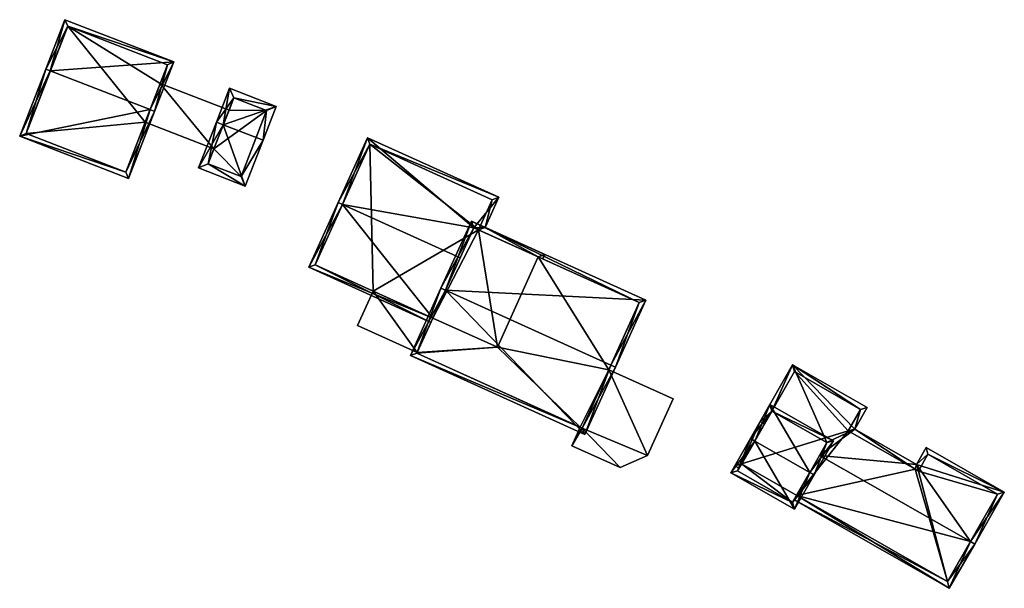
# Model space of a CAD drawing. Header units: inches. Extents: x 2685601 to 2690022, y 1235992 to 1239010.
# Tile 293 of 390: x 2689010 to 2689110, y 1237775 to 1237833. Entities that reach past the tile are written whole.
import ezdxf

# ---------------------------------------------------------------- set-up
doc = ezdxf.new("R2010")
doc.units = ezdxf.units.IN
doc.header["$MEASUREMENT"] = 0
doc.layers.add('Gebaeude Einzelhaus', color=10, linetype='Continuous')

msp = doc.modelspace()

# ---------------------------------------------------------------- meshes
at = {"layer": 'Gebaeude Einzelhaus'}
mesh = msp.add_polyface(dxfattribs=at)
corners = [(2689023.656, 1237823.896, 476.699), (2689024.123, 1237823.716, 476.699), (2689026.065, 1237828.733, 473.161), (2689013.551, 1237827.812, 476.699), (2689015.028, 1237833.008, 473.161), (2689013.085, 1237827.993, 476.699), (2689010.448, 1237821.185, 473.161), (2689021.485, 1237816.91, 473.161), (2689025.419, 1237828.446, 473.49), (2689015.314, 1237832.361, 473.49), (2689011.094, 1237821.471, 473.403), (2689021.2, 1237817.556, 473.403), (2689024.683, 1237826.547, 470.633), (2689025.419, 1237828.446, 464.404), (2689023.16, 1237822.616, 470.633), (2689021.2, 1237817.556, 464.404), (2689023.16, 1237822.616, 464.404), (2689024.683, 1237826.547, 464.404), (2689015.314, 1237832.361, 464.404), (2689011.094, 1237821.471, 464.404)]
mesh.append_faces([[corners[k] for k in face] for face in [(6, 11, 7), (7, 11, 1), (1, 11, 0), (5, 10, 6), (6, 10, 11), (5, 3, 10), (4, 9, 5), (5, 9, 3), (8, 1, 0), (4, 2, 9), (9, 2, 8), (8, 2, 1), (0, 7, 1), (5, 6, 3), (3, 6, 0), (0, 6, 7), (3, 4, 5), (0, 2, 3), (3, 2, 4), (0, 1, 2)]], dxfattribs={"color": 13})
mesh.append_faces([[corners[k] for k in face] for face in [(16, 18, 17), (17, 18, 13), (16, 19, 18), (16, 15, 19), (11, 10, 15), (15, 10, 19), (10, 18, 19), (3, 9, 10), (10, 9, 18), (9, 8, 18), (18, 8, 13), (13, 12, 17), (14, 15, 16), (14, 11, 15), (12, 0, 14), (14, 0, 11), (13, 8, 12), (12, 8, 0)]], dxfattribs={"color": 41})
mesh = msp.add_polyface(dxfattribs=at)
corners = [(2689024.683, 1237826.547, 470.633), (2689030.134, 1237819.914, 470.633), (2689031.657, 1237823.846, 470.633), (2689023.16, 1237822.616, 470.633), (2689024.683, 1237826.547, 464.404), (2689031.657, 1237823.846, 464.404), (2689030.134, 1237819.914, 464.404), (2689023.16, 1237822.616, 464.404)]
mesh.append_faces([[corners[k] for k in face] for face in [(3, 1, 0), (0, 1, 2)]], dxfattribs={"color": 13})
mesh.append_faces([[corners[k] for k in face] for face in [(4, 6, 7), (4, 5, 6), (7, 6, 3), (3, 6, 1), (5, 4, 2), (2, 4, 0)]], dxfattribs={"color": 41})
mesh = msp.add_polyface(dxfattribs=at)
corners = [(2689031.077, 1237822.35, 472.023), (2689036.43, 1237824.223, 469.874), (2689031.708, 1237826.053, 469.874), (2689035.101, 1237820.791, 472.023), (2689030.379, 1237822.62, 472.023), (2689028.58, 1237817.978, 469.874), (2689033.303, 1237816.149, 469.874), (2689029.55, 1237818.406, 470.197), (2689032.874, 1237817.119, 470.198), (2689034.403, 1237821.063, 472.022), (2689035.46, 1237823.794, 470.312), (2689032.136, 1237825.083, 470.312), (2689035.46, 1237823.794, 464.404), (2689032.874, 1237817.119, 464.404), (2689032.136, 1237825.083, 464.404), (2689030.134, 1237819.914, 470.633), (2689030.134, 1237819.914, 464.404), (2689029.55, 1237818.406, 464.404), (2689031.657, 1237823.846, 470.633), (2689031.657, 1237823.846, 464.404)]
mesh.append_faces([[corners[k] for k in face] for face in [(1, 11, 2), (2, 11, 4), (4, 11, 0), (3, 10, 1), (1, 10, 11), (3, 9, 10), (6, 8, 3), (3, 8, 9), (4, 7, 5), (5, 7, 6), (6, 7, 8), (4, 0, 7), (0, 6, 3), (4, 5, 0), (0, 5, 6), (0, 2, 4), (3, 1, 0), (0, 1, 2)]], dxfattribs={"color": 13})
mesh.append_faces([[corners[k] for k in face] for face in [(12, 19, 14), (12, 16, 19), (12, 13, 16), (16, 13, 17), (8, 7, 13), (13, 7, 17), (18, 11, 19), (19, 11, 14), (15, 0, 18), (18, 0, 11), (17, 7, 16), (16, 7, 15), (15, 7, 0), (11, 10, 14), (14, 10, 12), (10, 8, 12), (12, 8, 13), (10, 9, 8)]], dxfattribs={"color": 41})
mesh = msp.add_polyface(dxfattribs=at)
corners = [(2689052.305, 1237802.764, 472.279), (2689039.739, 1237807.909, 472.007), (2689052.099, 1237802.309, 472.007), (2689043.166, 1237814.263, 475.926), (2689042.711, 1237814.469, 475.926), (2689055.071, 1237808.869, 475.926), (2689056.456, 1237811.926, 474.102), (2689058.991, 1237815.014, 472.007), (2689045.689, 1237821.041, 472.008), (2689057.611, 1237811.951, 473.831), (2689056.95, 1237811.702, 474.102), (2689062.996, 1237808.963, 474.102), (2689063.658, 1237809.211, 473.831), (2689063.452, 1237808.756, 474.102), (2689058.33, 1237814.764, 472.279), (2689045.938, 1237820.38, 472.278), (2689040.4, 1237808.158, 472.279), (2689062.996, 1237808.963, 463.043), (2689056.95, 1237811.701, 463.043), (2689058.33, 1237814.764, 463.043), (2689045.938, 1237820.38, 463.043), (2689040.4, 1237808.158, 463.043), (2689046.261, 1237805.502, 470.869), (2689052.305, 1237802.764, 470.869), (2689046.261, 1237805.502, 463.043), (2689058.846, 1237799.8, 463.043), (2689052.305, 1237802.764, 463.043)]
mesh.append_faces([[corners[k] for k in face] for face in [(4, 16, 1), (1, 16, 2), (2, 16, 0), (4, 3, 16), (11, 12, 13), (11, 9, 12), (7, 15, 8), (8, 15, 4), (4, 15, 3), (9, 14, 7), (7, 14, 15), (11, 10, 9), (9, 10, 14), (9, 11, 12), (12, 11, 13), (9, 10, 11), (9, 6, 10), (6, 3, 5), (6, 8, 3), (3, 8, 4), (9, 7, 6), (6, 7, 8), (3, 0, 5), (4, 1, 3), (3, 1, 0), (0, 1, 2)]], dxfattribs={"color": 13})
mesh.append_faces([[corners[k] for k in face] for face in [(20, 24, 21), (19, 18, 20), (20, 18, 24), (24, 18, 26), (26, 18, 25), (25, 18, 17), (22, 21, 24), (22, 16, 21), (23, 0, 22), (22, 0, 16), (3, 15, 16), (16, 15, 21), (21, 15, 20), (15, 19, 20), (15, 14, 19), (19, 14, 18), (18, 14, 10), (11, 18, 10), (11, 17, 18)]], dxfattribs={"color": 41})
mesh = msp.add_polyface(dxfattribs=at)
corners = [(2689070.345, 1237798.005, 478.959), (2689070.8, 1237797.799, 478.959), (2689073.874, 1237804.583, 474.788), (2689053.589, 1237805.598, 478.959), (2689056.208, 1237812.588, 474.788), (2689053.134, 1237805.804, 478.959), (2689050.033, 1237798.96, 474.788), (2689067.699, 1237790.956, 474.788), (2689073.213, 1237804.334, 475.068), (2689067.45, 1237791.618, 475.066), (2689056.456, 1237811.926, 475.068), (2689050.694, 1237799.209, 475.065), (2689070.131, 1237797.533, 468.342), (2689073.213, 1237804.334, 463.043), (2689070.131, 1237797.533, 463.043), (2689067.45, 1237791.618, 468.342), (2689056.95, 1237811.702, 474.102), (2689056.456, 1237811.926, 474.102), (2689062.996, 1237808.963, 474.102), (2689062.996, 1237808.963, 463.043), (2689052.305, 1237802.764, 472.279), (2689050.724, 1237799.275, 470.869), (2689050.694, 1237799.209, 463.043), (2689055.071, 1237808.869, 475.926), (2689052.305, 1237802.764, 470.869), (2689050.724, 1237799.275, 463.043), (2689067.239, 1237791.714, 463.043), (2689067.239, 1237791.714, 468.342), (2689067.45, 1237791.618, 463.043), (2689058.846, 1237799.8, 463.043), (2689052.305, 1237802.764, 463.043)]
mesh.append_faces([[corners[k] for k in face] for face in [(11, 9, 6), (6, 9, 7), (3, 11, 5), (10, 3, 5), (5, 11, 6), (8, 10, 4), (4, 10, 5), (2, 8, 4), (1, 9, 0), (0, 8, 1), (7, 9, 1), (1, 8, 2), (3, 7, 0), (0, 7, 1), (5, 6, 3), (3, 6, 7), (3, 4, 5), (0, 2, 3), (3, 2, 4), (0, 1, 2)]], dxfattribs={"color": 13})
mesh.append_faces([[corners[k] for k in face] for face in [(29, 25, 30), (29, 22, 25), (29, 26, 22), (19, 14, 29), (29, 14, 26), (26, 14, 28), (19, 13, 14), (22, 27, 11), (11, 27, 9), (9, 27, 15), (22, 26, 27), (22, 21, 25), (21, 20, 24), (23, 10, 17), (20, 3, 23), (23, 3, 10), (22, 11, 21), (21, 11, 20), (20, 11, 3), (18, 13, 19), (18, 8, 13), (16, 10, 18), (18, 10, 8), (16, 17, 10), (12, 9, 15), (12, 0, 9), (12, 8, 0), (14, 13, 12), (12, 13, 8)]], dxfattribs={"color": 41})
mesh = msp.add_polyface(dxfattribs=at)
corners = [(2689046.261, 1237805.502, 470.869), (2689044.68, 1237802.014, 470.869), (2689050.724, 1237799.275, 470.869), (2689052.305, 1237802.764, 470.869), (2689044.68, 1237802.014, 463.043), (2689046.261, 1237805.502, 463.043), (2689050.724, 1237799.275, 463.043), (2689052.305, 1237802.764, 463.043)]
mesh.append_faces([[corners[k] for k in face] for face in [(0, 2, 3), (0, 1, 2)]], dxfattribs={"color": 13})
mesh.append_faces([[corners[k] for k in face] for face in [(5, 6, 4), (5, 7, 6), (4, 6, 1), (1, 6, 2), (5, 4, 0), (0, 4, 1)]], dxfattribs={"color": 41})
mesh = msp.add_polyface(dxfattribs=at)
corners = [(2689070.131, 1237797.533, 468.342), (2689074.064, 1237788.824, 468.342), (2689076.668, 1237794.571, 468.342), (2689067.45, 1237791.618, 468.342), (2689071.271, 1237787.614, 468.342), (2689066.385, 1237789.828, 468.342), (2689067.239, 1237791.714, 468.342), (2689076.668, 1237794.571, 463.043), (2689074.064, 1237788.824, 463.043), (2689070.131, 1237797.533, 463.043), (2689066.385, 1237789.828, 463.043), (2689067.239, 1237791.714, 463.043), (2689071.271, 1237787.614, 463.043), (2689067.45, 1237791.618, 463.043)]
mesh.append_faces([[corners[k] for k in face] for face in [(4, 3, 5), (5, 3, 6), (4, 1, 3), (3, 1, 0), (0, 1, 2)]], dxfattribs={"color": 13})
mesh.append_faces([[corners[k] for k in face] for face in [(8, 9, 7), (11, 13, 10), (10, 13, 12), (12, 13, 8), (8, 13, 9), (1, 4, 8), (8, 4, 12), (4, 5, 12), (12, 5, 10), (10, 6, 11), (10, 5, 6), (7, 9, 2), (2, 9, 0), (2, 1, 7), (7, 1, 8)]], dxfattribs={"color": 41})
mesh = msp.add_polyface(dxfattribs=at)
corners = [(2689085.48, 1237792.285, 471.983), (2689085.914, 1237792.037, 471.983), (2689086.651, 1237793.326, 471.557), (2689088.758, 1237798.018, 470.088), (2689092.23, 1237790.136, 471.557), (2689095.065, 1237791.506, 470.812), (2689091.492, 1237788.847, 471.983), (2689101.314, 1237787.934, 470.812), (2689106.77, 1237780.11, 471.983), (2689110.208, 1237785.113, 470.247), (2689107.205, 1237779.861, 471.983), (2689102.29, 1237789.64, 470.247), (2689096.318, 1237793.695, 470.088), (2689089.172, 1237784.791, 470.728), (2689088.923, 1237784.356, 470.593), (2689104.636, 1237775.371, 470.592), (2689083.594, 1237787.98, 470.728), (2689082.911, 1237787.794, 470.593), (2689083.346, 1237787.546, 470.593), (2689104.45, 1237776.054, 470.727), (2689109.525, 1237784.926, 470.391), (2689102.476, 1237788.958, 470.391), (2689101.5, 1237787.251, 470.955), (2689101.18, 1237787.444, 470.952), (2689094.383, 1237791.32, 470.955), (2689095.635, 1237793.509, 470.232), (2689088.944, 1237797.335, 470.232), (2689094.383, 1237791.32, 464.12), (2689101.18, 1237787.444, 464.12), (2689095.635, 1237793.509, 464.12), (2689088.944, 1237797.335, 464.12), (2689083.594, 1237787.98, 464.12), (2689089.172, 1237784.791, 464.12), (2689104.45, 1237776.054, 464.12), (2689109.525, 1237784.926, 464.12), (2689102.476, 1237788.958, 464.12), (2689101.5, 1237787.251, 464.12)]
mesh.append_faces([[corners[k] for k in face] for face in [(3, 2, 0), (0, 2, 1), (3, 26, 2), (5, 25, 12), (12, 25, 3), (3, 25, 26), (5, 24, 25), (7, 23, 5), (5, 23, 24), (7, 22, 23), (9, 21, 11), (11, 21, 7), (7, 21, 22), (10, 20, 9), (9, 20, 21), (10, 8, 20), (19, 14, 13), (19, 15, 14), (19, 10, 15), (19, 8, 10), (0, 16, 17), (17, 16, 18), (0, 1, 16), (0, 16, 1), (0, 17, 16), (16, 17, 18), (13, 8, 6), (13, 15, 8), (8, 15, 10), (13, 14, 15), (3, 5, 12), (7, 9, 11), (7, 8, 9), (9, 8, 10), (5, 6, 7), (7, 6, 8), (3, 4, 5), (5, 4, 6), (0, 2, 3), (3, 2, 4), (0, 1, 2)]], dxfattribs={"color": 13})
mesh.append_faces([[corners[k] for k in face] for face in [(27, 30, 29), (27, 31, 30), (27, 32, 31), (33, 36, 34), (34, 36, 35), (27, 28, 32), (32, 28, 33), (33, 28, 36), (23, 36, 28), (23, 22, 36), (22, 21, 36), (36, 21, 35), (21, 20, 35), (35, 20, 34), (8, 34, 20), (8, 33, 34), (8, 19, 33), (33, 19, 32), (32, 19, 13), (2, 31, 1), (1, 31, 16), (26, 30, 2), (2, 30, 31), (26, 25, 30), (30, 25, 29), (25, 27, 29), (25, 24, 27), (24, 23, 27), (27, 23, 28)]], dxfattribs={"color": 41})
mesh = msp.add_polyface(dxfattribs=at)
corners = [(2689090.501, 1237787.113, 473.627), (2689092.913, 1237790.323, 472.362), (2689086.465, 1237794.009, 472.362), (2689090.935, 1237786.865, 473.627), (2689084.922, 1237790.303, 473.627), (2689084.488, 1237790.551, 473.627), (2689082.501, 1237787.076, 472.362), (2689088.948, 1237783.39, 472.362), (2689086.651, 1237793.326, 472.521), (2689092.23, 1237790.136, 472.521), (2689083.184, 1237787.263, 472.52), (2689088.761, 1237784.073, 472.52), (2689086.651, 1237793.326, 471.557), (2689092.23, 1237790.136, 471.557), (2689085.914, 1237792.037, 471.983), (2689083.594, 1237787.98, 470.728), (2689083.184, 1237787.263, 464.12), (2689083.594, 1237787.98, 464.12), (2689088.761, 1237784.073, 464.12), (2689089.172, 1237784.791, 470.728), (2689091.492, 1237788.847, 471.983), (2689089.172, 1237784.791, 464.12)]
mesh.append_faces([[corners[k] for k in face] for face in [(11, 0, 3), (3, 0, 9), (7, 11, 3), (10, 11, 6), (6, 11, 7), (4, 10, 5), (8, 4, 5), (5, 10, 6), (2, 8, 5), (9, 8, 1), (3, 9, 1), (1, 8, 2), (4, 7, 0), (0, 7, 3), (5, 6, 4), (4, 6, 7), (0, 2, 4), (4, 2, 5), (3, 1, 0), (0, 1, 2)]], dxfattribs={"color": 13})
mesh.append_faces([[corners[k] for k in face] for face in [(16, 17, 18), (18, 17, 21), (9, 20, 13), (19, 18, 21), (19, 11, 18), (9, 0, 20), (20, 0, 19), (19, 0, 11), (11, 10, 18), (18, 10, 16), (4, 15, 10), (10, 15, 16), (16, 15, 17), (8, 14, 4), (4, 14, 15), (8, 12, 14), (8, 9, 12), (12, 9, 13)]], dxfattribs={"color": 41})

doc.saveas('drawing.dxf')
